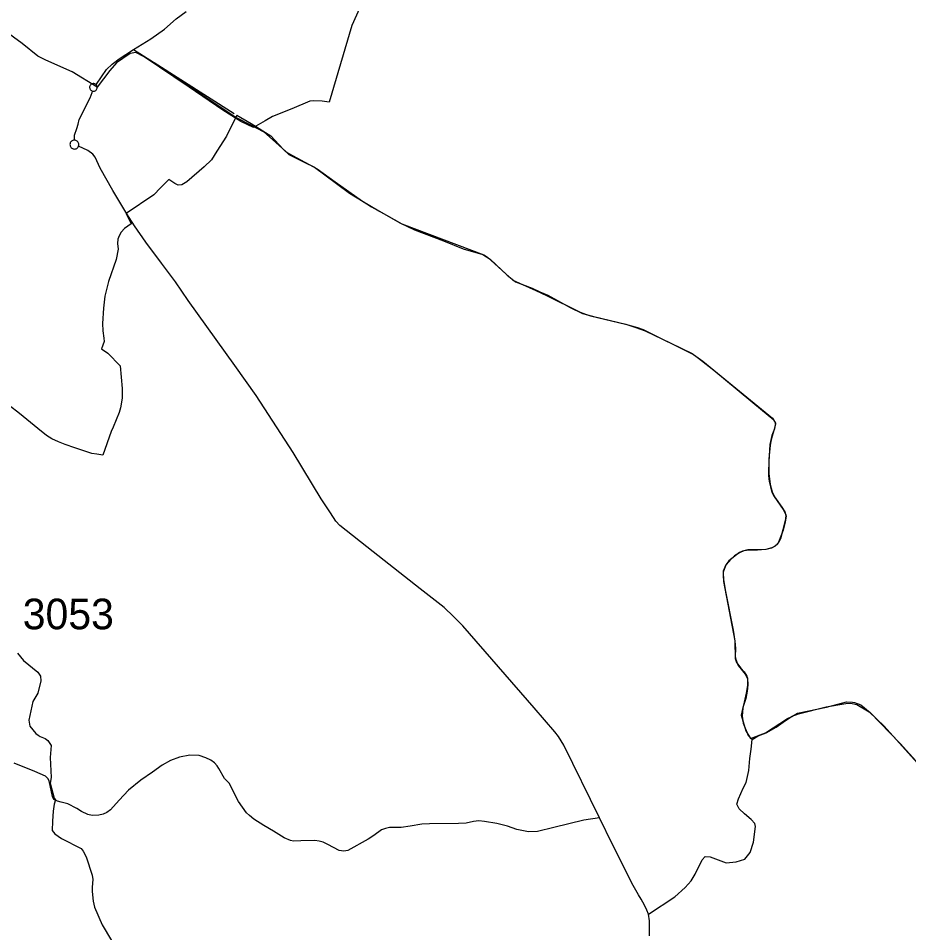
# Model space of a CAD drawing. Extents: x -789162 to -606354, y -1062736 to -945481.
# Drawn here: x -723370 to -720463, y -972876 to -969889 of the extents above; entities that cross this region are included whole.
import ezdxf

# ---------------------------------------------------------------- set-up
doc = ezdxf.new("R2010")
doc.units = 0
for name, color, linetype in [('_SIRSI VZTAHY_CYKLOTRASY MISTNI S', 7, 'Continuous'), ('_SIRSI VZTAHY_CYKLOTRASY MISTNI_POPIS', 7, 'Continuous'), ('_SIRSI VZTAHY_OP vodnich zdroju II stupne', 7, 'Continuous'), ('_SIRSI VZTAHY_SILNICE II TRIDY_STAV', 7, 'Continuous'), ('_SIRSI VZTAHY_SILNICE III TRIDY_STAV', 7, 'Continuous')]:
    doc.layers.add(name, color=color, linetype=linetype)

msp = doc.modelspace()

# ---------------------------------------------------------------- linework, layer by layer
at = {"layer": '_SIRSI VZTAHY_CYKLOTRASY MISTNI S'}
msp.add_line((-722664.9, -970200.7), (-722926.1, -970034.9), dxfattribs=at)
for points in [[(-722656, -970205.6), (-722665.5, -970223.7), (-722674.1, -970240), (-722690.2, -970273.6), (-722721.6, -970323), (-722739.4, -970350.8), (-722762.8, -970374), (-722820.1, -970422.8), (-722836.3, -970432.7), (-722847.7, -970434.4), (-722859, -970428.8), (-722878.7, -970415.6), (-722905.6, -970442.9), (-722927.9, -970465.2), (-723017.9, -970527), (-723000.9, -970560.3), (-723023.1, -970575.3), (-723034.6, -970587.6), (-723040.9, -970599.5), (-723044.9, -970611), (-723046.5, -970624.4), (-723044.4, -970642.6), (-723050.4, -970676.6), (-723075.4, -970748.7), (-723087.5, -970797.1), (-723091.6, -970835.5), (-723094.9, -970885.6), (-723094.2, -970910.3), (-723091, -970934.4), (-723089.7, -970944.9), (-723098.1, -970969), (-723077.9, -970983.1), (-723037.6, -971024.4), (-723031.3, -971098.8), (-723031.3, -971129.4), (-723036.2, -971161.5), (-723040.9, -971177), (-723060.7, -971224.2), (-723066.5, -971238.3), (-723093.6, -971316.2), (-723113.7, -971312.8), (-723130, -971310.1), (-723185.2, -971292.4), (-723217, -971281.2), (-723238.3, -971272.6), (-723260.6, -971262.5), (-723278.3, -971251.6), (-723306.1, -971229.3), (-723366, -971180.2), (-723399.9, -971153.9)], [(-722656, -970205.6), (-722609.6, -970232.8), (-722545.9, -970272.5), (-722504.9, -970316.2), (-722486.3, -970334.2), (-722437, -970358.4), (-722403.4, -970374.9), (-722288.7, -970460.2), (-722243.6, -970487.5), (-722216.7, -970504.4), (-722168.2, -970531.9), (-722118.2, -970560.9), (-721850.1, -970662), (-721837.9, -970669.4), (-721755.9, -970744), (-721680.9, -970778.3), (-721646.1, -970794.2), (-721535.7, -970849.3), (-721518.7, -970855.8), (-721502.3, -970861.1), (-721388.2, -970887.6), (-721349, -970898.6), (-721330.5, -970905.9), (-721166.3, -970986.7), (-721135.2, -971009), (-720908.3, -971195.4), (-720898.1, -971211.7), (-720899.8, -971224.6), (-720909.1, -971253.7), (-720913.6, -971270.1), (-720915.7, -971284.1), (-720919.7, -971327.6), (-720921, -971380.3), (-720919.4, -971394.6), (-720918.1, -971406.7), (-720914.6, -971419.4), (-720910, -971435.7), (-720908.3, -971441.6), (-720902.2, -971450.7), (-720873.1, -971493.4), (-720865.2, -971508.1), (-720863.4, -971514.8), (-720866.5, -971533.8), (-720873.6, -971560.9), (-720886, -971594.6), (-720890.9, -971606), (-720899.4, -971613.4), (-720911.2, -971619.5), (-720928.8, -971623.8), (-720956, -971625.7), (-720988.7, -971625.4), (-721005.8, -971629.4), (-721015.7, -971633.9), (-721051, -971661.2), (-721060.3, -971673.9), (-721068.7, -971695.5), (-721068.2, -971729), (-721030.6, -971922.4), (-721030.3, -971980.1), (-721025.6, -971993.4), (-721021.2, -971998.3), (-721011.6, -972012.2), (-721000.8, -972024.3), (-720991.6, -972038.4), (-720989.6, -972044.8), (-720988.4, -972066.1), (-720990.7, -972086.7), (-720994.9, -972110.5), (-721004.9, -972139.8), (-721009.7, -972165.5), (-720994.5, -972216.9), (-720980.1, -972241.7), (-720930.4, -972223.3), (-720858.6, -972176), (-720845.3, -972169.2), (-720825.9, -972159.3), (-720731.7, -972138.9), (-720666.9, -972121.8), (-720646.5, -972123.4), (-720640.6, -972123.5), (-720620.1, -972132.1), (-720589.1, -972156.7), (-720491.5, -972258.4), (-720439.8, -972314.8)], [(-723372.9, -971962.5), (-723352.8, -971986.7), (-723306.4, -972025.3), (-723297.9, -972037.9), (-723295.9, -972053.4), (-723305.8, -972093.8), (-723322.2, -972120.4), (-723335.1, -972181.9), (-723332, -972201.5), (-723313, -972224.8), (-723304.8, -972230.6), (-723298.3, -972235.3), (-723282.3, -972241.4), (-723273.3, -972248), (-723263.1, -972264.3), (-723265.9, -972303.4), (-723262.7, -972369.2), (-723266.1, -972387), (-723253.3, -972436.8), (-723248.8, -972442.4), (-723252.7, -972456.5), (-723256.1, -972479.5), (-723258.1, -972511.4), (-723259, -972542.4), (-723250.4, -972552.8), (-723229.1, -972568), (-723164.3, -972601.3), (-723158.1, -972610), (-723147.9, -972628.2), (-723128.6, -972688.5), (-723126.4, -972701.9), (-723128.9, -972727.2), (-723129, -972741.6), (-723125.4, -972772.7), (-723120.6, -972792.9), (-723096, -972850.2), (-723065.7, -972901.7)]]:
    msp.add_lwpolyline(points, dxfattribs=at)
at = {"layer": '_SIRSI VZTAHY_OP vodnich zdroju II stupne'}
msp.add_lwpolyline([(-722256.2, -969856.8), (-722281.2, -969912.3), (-722355.3, -970162.4), (-722378.5, -970159.6), (-722405.3, -970158.7), (-722418.3, -970159.6), (-722476.6, -970184.6), (-722539.6, -970209.6), (-722563.7, -970223.5), (-722602.6, -970245.7), (-722643.3, -970226.3), (-722702.6, -970189.2), (-722811.9, -970114.2), (-722959.1, -970015.1), (-722986, -970000.3), (-723004.5, -970004), (-723048.9, -970034.6), (-723071.2, -970059.6), (-723111.9, -970114.2), (-723194.3, -970064.2), (-723279.5, -970025.3), (-723306.4, -970012.4), (-723357.3, -969971.6), (-723516.6, -969855.9)], dxfattribs=at)
at = {"layer": '_SIRSI VZTAHY_SILNICE II TRIDY_STAV'}
for points in [[(-722994, -969990.6), (-722937.4, -969956.4), (-722892.3, -969924.7), (-722855, -969890.6), (-722822.4, -969866.4)], [(-723115.7, -970106.3), (-723114.5, -970104.1), (-723082, -970056.7), (-723063.2, -970038.5), (-723040.5, -970021), (-722994, -969990.6)], [(-723115.7, -970106.3), (-723117.7, -970104.5), (-723119.5, -970103.5), (-723121.5, -970102.8), (-723123.5, -970102.4), (-723125.6, -970102.4), (-723127.7, -970102.7), (-723129.6, -970103.4), (-723131.5, -970104.4), (-723133.1, -970105.6), (-723134.5, -970107.2), (-723135.6, -970108.9), (-723136.5, -970110.8), (-723137, -970112.8), (-723137.1, -970114.9), (-723136.9, -970117), (-723136.4, -970119), (-723135.5, -970120.9), (-723134.3, -970122.6), (-723132.9, -970124.1), (-723131.2, -970125.3), (-723129.3, -970126.3), (-723127.4, -970126.9)], [(-723127.4, -970126.9), (-723125.2, -970127.1), (-723123.1, -970127), (-723121, -970126.6), (-723119, -970125.8), (-723117.2, -970124.6), (-723115.6, -970123.2), (-723114.3, -970121.5), (-723113.3, -970119.6), (-723112.6, -970117.6), (-723112.3, -970115.5), (-723112.4, -970113.3), (-723112.8, -970111.2), (-723113.6, -970109.2), (-723114.7, -970107.4), (-723115.7, -970106.3)], [(-723186.7, -970287.1), (-723185.9, -970270.8), (-723178.5, -970249.4), (-723174.8, -970234.8), (-723171.3, -970219.7), (-723135.1, -970149.3), (-723128.8, -970131), (-723127.4, -970126.9)], [(-723186.7, -970287.1), (-723189.2, -970287.3), (-723191.5, -970287.9), (-723193.7, -970288.9), (-723195.8, -970290.2), (-723197.5, -970291.9), (-723199, -970293.8), (-723200.1, -970296), (-723200.9, -970298.3), (-723201.2, -970300.7), (-723201.1, -970303.2), (-723200.7, -970305.5), (-723199.8, -970307.8), (-723198.6, -970309.9), (-723197, -970311.8), (-723195.1, -970313.3), (-723193, -970314.6), (-723190.8, -970315.5), (-723188.4, -970315.9), (-723185.9, -970316), (-723183.5, -970315.7), (-723181.2, -970314.9), (-723179, -970313.8), (-723177.1, -970312.3), (-723175.4, -970310.6), (-723174.1, -970308.6), (-723173.1, -970306.3)], [(-723173.1, -970306.3), (-723172.5, -970303.9), (-723172.3, -970301.4), (-723172.5, -970298.9), (-723173.2, -970296.5), (-723174.2, -970294.2), (-723175.7, -970292.2), (-723177.5, -970290.4), (-723179.5, -970289), (-723181.8, -970287.9), (-723184.2, -970287.3), (-723186.7, -970287.1)], [(-721472.4, -972501.1), (-721589.4, -972263.4), (-721606.8, -972235.3), (-721619, -972219.7), (-721685.9, -972140.9), (-721918.6, -971874.1), (-721949, -971843.4), (-721980.1, -971813.4), (-722057.7, -971752.7), (-722211.9, -971631.5), (-722320, -971545.4), (-722333, -971531.6), (-722351.1, -971504), (-722381.2, -971458.4), (-722472.4, -971307.1), (-722593.6, -971120.9), (-722662.7, -971023.4), (-722815.4, -970810.8), (-722857.1, -970749.6), (-722902.5, -970689.1), (-722953.6, -970619.8), (-722990.3, -970567.1), (-723015.5, -970527.2), (-723060.9, -970452), (-723102.5, -970379), (-723119.2, -970343), (-723126.1, -970332.7), (-723142.4, -970320.5), (-723173.1, -970306.3)], [(-721312.9, -972815.5), (-721318.5, -972802), (-721325.8, -972786.4), (-721337.2, -972766.7), (-721345.7, -972752.6), (-721363.1, -972721.4), (-721430.6, -972587.7), (-721472.4, -972501.1)], [(-721310, -972885.7), (-721309.1, -972860.1), (-721309.4, -972837.5), (-721312.9, -972815.5)]]:
    msp.add_lwpolyline(points, dxfattribs=at)
at = {"layer": '_SIRSI VZTAHY_SILNICE III TRIDY_STAV'}
for points in [[(-722994, -969990.6), (-722928.6, -970032), (-722870.1, -970072), (-722782.8, -970130.2), (-722656.9, -970213.7), (-722616.3, -970235), (-722568.2, -970259.8), (-722540.3, -970284.9), (-722496.6, -970324.3), (-722486.3, -970330.6), (-722394.8, -970380.2), (-722335.6, -970422.8), (-722246.8, -970485.9), (-722192.8, -970518.2), (-722122.4, -970558), (-722076.3, -970580.4), (-721982.1, -970615.7), (-721917.9, -970641.6), (-721853.2, -970660.4), (-721829.3, -970675.3), (-721773.9, -970728), (-721746.7, -970750.3), (-721692.8, -970770.9), (-721667.7, -970782.1), (-721641.3, -970793.9), (-721568.2, -970833.4), (-721528, -970853.5), (-721495.6, -970862.4), (-721386.9, -970887.9), (-721354.4, -970898.8), (-721323.8, -970910.3), (-721239.7, -970949.8), (-721170.2, -970983.5), (-721149.2, -970999), (-721099, -971038.1), (-720940.2, -971170.4), (-720903.9, -971200.4), (-720900.2, -971207.3), (-720898.3, -971215.2), (-720899.8, -971222.4), (-720901.9, -971229.7), (-720909.6, -971251.5), (-720916.2, -971280.7), (-720920.3, -971336.9), (-720920.4, -971376.4), (-720915.6, -971412.3), (-720909.4, -971436.2), (-720901.1, -971451.9), (-720877.6, -971485.6), (-720867.2, -971501.4), (-720864.3, -971512.8), (-720866.3, -971530.6), (-720882.1, -971589.4), (-720887.6, -971600.2), (-720897.8, -971611.7), (-720909.7, -971618.6), (-720929.7, -971624.5), (-720957, -971626.2), (-720984.2, -971626.3), (-721001, -971628.8), (-721015.8, -971635), (-721031.9, -971644.9), (-721045.5, -971657.2), (-721059.1, -971673.5), (-721065, -971686.3), (-721068.6, -971698.8), (-721069, -971715.5), (-721061.3, -971761.5), (-721036.7, -971887.6), (-721030.9, -971923.9), (-721028.9, -971948.1), (-721029.9, -971974.1), (-721027.8, -971983.4), (-721020, -972002.7), (-721010, -972015), (-720997.1, -972031), (-720989.3, -972045.8), (-720990, -972067.8), (-720993.5, -972093.9), (-721004.6, -972142.3), (-721007, -972168.2), (-721003.7, -972191.6), (-720987.4, -972231.8), (-720974.2, -972244.9)], [(-720974.2, -972244.9), (-720954.9, -972233.3), (-720928.2, -972222.9), (-720896.1, -972204.8), (-720865.6, -972182.5), (-720844, -972168.2), (-720823.4, -972161.3), (-720732.3, -972137.9), (-720669, -972127.4), (-720652.9, -972126.1), (-720632.6, -972130.1), (-720592.6, -972154.3), (-720543.1, -972200.9), (-720436.1, -972320.6), (-720421.6, -972327.8), (-720405.5, -972334.6), (-720378.7, -972334.1), (-720302.3, -972312.7), (-720141.5, -972266.3)], [(-721312.9, -972815.5), (-721227, -972758.5), (-721193.3, -972728.2), (-721173.3, -972706.9), (-721160.2, -972684.9), (-721137.3, -972638.3), (-721127.9, -972626.9), (-721111.4, -972627.8), (-721058.7, -972647.8), (-721026.1, -972644.3), (-720998.6, -972636), (-720980.4, -972614.4), (-720969.7, -972580.3), (-720963.2, -972529.2), (-720965.5, -972519.4), (-720977.7, -972506.2), (-720999.4, -972488.2), (-721017.1, -972471.6), (-721024.7, -972455.8), (-721019.4, -972438.2), (-721003.4, -972403.5), (-720994.4, -972384.9), (-720985.2, -972345.7), (-720982.4, -972306.5), (-720977.6, -972276.3), (-720974.2, -972244.9)], [(-721472.4, -972501.1), (-721524.3, -972508.2), (-721621.6, -972532.4), (-721674.8, -972545.2), (-721704.6, -972546.5), (-721742.3, -972538.4), (-721772.7, -972527.9), (-721808.1, -972518.8), (-721848.1, -972512.2), (-721866.1, -972510.6), (-721884.3, -972512.2), (-721907.7, -972517.7), (-721933.1, -972519), (-722027.9, -972520.4), (-722052.2, -972521.3), (-722091, -972528), (-722119.9, -972532), (-722158.7, -972532.3), (-722171.2, -972535.2), (-722183.8, -972540.3), (-722209.6, -972558), (-722227.3, -972570.6), (-722294, -972607.4), (-722306.9, -972609.3), (-722322, -972607.9), (-722359, -972587.4), (-722374.4, -972579.8), (-722388.2, -972577.2), (-722401.7, -972574.7), (-722447.9, -972575.4), (-722471.7, -972576.5), (-722480.9, -972574.9), (-722501.9, -972566.3), (-722536.9, -972544.8), (-722568.9, -972525.6), (-722601.4, -972504.9), (-722615.7, -972493.4), (-722624.9, -972484.1), (-722650.9, -972447.1), (-722681.3, -972387.8), (-722696.4, -972372.2), (-722715.1, -972339.6), (-722720.3, -972330.8), (-722729.1, -972321.5), (-722741.3, -972312.3), (-722757.2, -972304.7), (-722779.9, -972297.6), (-722809.6, -972296.5), (-722843.3, -972302.4), (-722873.4, -972313.3), (-722900.1, -972328.6), (-722931.6, -972351.5), (-722969.7, -972377.7), (-723009.8, -972410.2), (-723040.8, -972443.5), (-723068.9, -972475), (-723080.6, -972483), (-723092.7, -972489.1), (-723107, -972491.8), (-723128.4, -972492.8), (-723142.8, -972490.3), (-723163.8, -972480.3), (-723178.6, -972470.7), (-723208.1, -972454.5), (-723229.5, -972449.7), (-723241.4, -972446.8), (-723253.6, -972440.7), (-723257.8, -972430.9), (-723269.2, -972380.1), (-723273.6, -972372), (-723281.4, -972364.5), (-723315.4, -972349.6), (-723383.2, -972321.9)]]:
    msp.add_lwpolyline(points, dxfattribs=at)

# ---------------------------------------------------------------- texts
at = {"layer": '_SIRSI VZTAHY_CYKLOTRASY MISTNI_POPIS'}
msp.add_text('3053', height=100, dxfattribs=at).set_placement((-723355.4, -971884.8))

doc.saveas('drawing.dxf')
